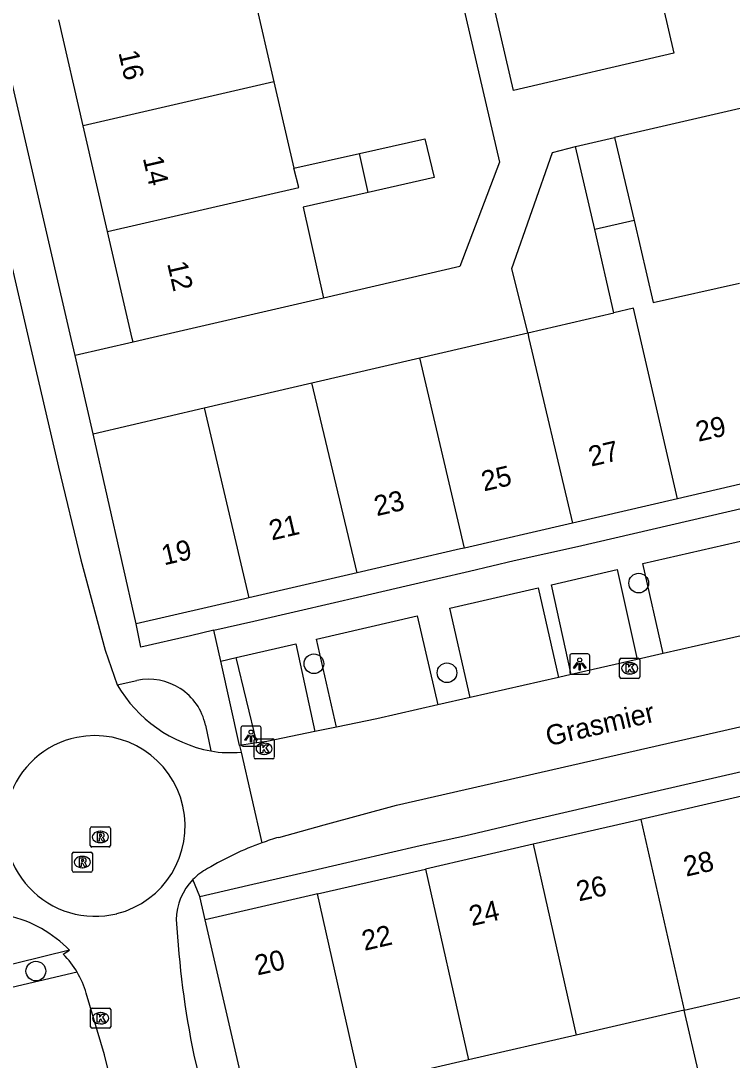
# Model space of a CAD drawing. Extents: x 156414 to 157775, y 382335 to 383765.
# Drawn here: x 157019.6 to 157054.9, y 383214.1 to 383265.8 of the extents above; entities that cross this region are included whole.
import ezdxf

# ---------------------------------------------------------------- set-up
doc = ezdxf.new("R2010")
doc.units = 0
for name, color, linetype in [('IMGEO_Boom', 7, 'Continuous'), ('IMGEO_Kolk', 7, 'Continuous'), ('IMGEO_Lichtpunt', 7, 'Continuous'), ('IMGEO_Openbare_ruimte_label', 7, 'Continuous'), ('IMGEO_Pand', 7, 'Continuous'), ('IMGEO_Pand_nummerreeks', 7, 'Continuous'), ('IMGEO_Rijbaan_lokaal_gesloten', 7, 'Continuous'), ('IMGEO_Rijbaan_lokaal_open', 7, 'Continuous'), ('IMGEO_Rioolput', 7, 'Continuous'), ('IMGEO_Voetpad_open', 7, 'Continuous')]:
    doc.layers.add(name, color=color, linetype=linetype)

msp = doc.modelspace()

# ---------------------------------------------------------------- linework, layer by layer
at = {"layer": 'IMGEO_Boom'}
for centre in [(157050.298, 383237.843), (157034.162, 383233.834), (157040.774, 383233.388), (157020.35, 383218.564)]:
    msp.add_circle(centre, 0.489, dxfattribs=at)
at = {"layer": 'IMGEO_Kolk'}
for p, q in [((157049.351, 383233.185), (157049.351, 383234.037)), ((157049.426, 383234.111), (157050.278, 383234.111)), ((157050.352, 383234.037), (157050.352, 383233.185)), ((157049.839, 383233.891), (157049.864, 383233.891)), ((157050.278, 383233.111), (157049.426, 383233.111)), ((157049.862, 383233.331), (157049.837, 383233.331)), ((157031.19, 383229.187), (157031.19, 383230.039)), ((157031.265, 383230.113), (157032.117, 383230.113)), ((157031.678, 383229.893), (157031.703, 383229.893)), ((157032.191, 383230.039), (157032.191, 383229.187)), ((157032.117, 383229.113), (157031.265, 383229.113)), ((157031.701, 383229.333), (157031.676, 383229.333)), ((157023.069, 383215.797), (157023.069, 383216.649)), ((157023.144, 383216.723), (157023.996, 383216.723)), ((157023.557, 383216.503), (157023.582, 383216.503)), ((157024.07, 383216.649), (157024.07, 383215.797)), ((157023.58, 383215.943), (157023.555, 383215.943)), ((157023.996, 383215.723), (157023.144, 383215.723))]:
    msp.add_line(p, q, dxfattribs=at)
for points in [[(157049.351, 383233.185), (157049.351, 383234.037)], [(157049.426, 383234.111), (157050.278, 383234.111)], [(157050.352, 383234.037), (157050.352, 383233.185)], [(157049.672, 383233.811), (157049.795, 383233.811), (157049.795, 383233.66), (157049.925, 383233.811), (157050.089, 383233.811), (157049.943, 383233.66), (157050.096, 383233.411), (157049.944, 383233.411), (157049.859, 383233.575), (157049.795, 383233.508), (157049.795, 383233.411), (157049.672, 383233.411), (157049.672, 383233.811)], [(157050.278, 383233.111), (157049.426, 383233.111)], [(157031.19, 383229.187), (157031.19, 383230.039)], [(157031.265, 383230.113), (157032.117, 383230.113)], [(157032.191, 383230.039), (157032.191, 383229.187)], [(157031.511, 383229.813), (157031.634, 383229.813), (157031.634, 383229.662), (157031.764, 383229.813), (157031.928, 383229.813), (157031.782, 383229.662), (157031.935, 383229.413), (157031.783, 383229.413), (157031.698, 383229.577), (157031.634, 383229.51), (157031.634, 383229.413), (157031.511, 383229.413), (157031.511, 383229.813)], [(157032.117, 383229.113), (157031.265, 383229.113)], [(157023.069, 383215.797), (157023.069, 383216.649)], [(157023.144, 383216.723), (157023.996, 383216.723)], [(157024.07, 383216.649), (157024.07, 383215.797)], [(157023.39, 383216.423), (157023.513, 383216.423), (157023.513, 383216.272), (157023.643, 383216.423), (157023.807, 383216.423), (157023.661, 383216.272), (157023.814, 383216.023), (157023.662, 383216.023), (157023.577, 383216.187), (157023.513, 383216.12), (157023.513, 383216.023), (157023.39, 383216.023), (157023.39, 383216.423)], [(157023.996, 383215.723), (157023.144, 383215.723)]]:
    msp.add_lwpolyline(points, dxfattribs=at)
for centre, start, end in [((157049.428, 383234.035), 91.552, 178.448), ((157049.428, 383234.035), 91.552, 178.448), ((157050.276, 383234.035), 1.552, 88.448), ((157050.276, 383234.035), 1.552, 88.448), ((157049.428, 383233.187), 181.552, 268.448), ((157049.428, 383233.187), 181.552, 268.448), ((157050.276, 383233.187), 271.552, 358.448), ((157050.276, 383233.187), 271.552, 358.448), ((157031.267, 383230.037), 91.552, 178.448), ((157031.267, 383230.037), 91.552, 178.448), ((157032.115, 383230.037), 1.552, 88.448), ((157032.115, 383230.037), 1.552, 88.448), ((157031.267, 383229.189), 181.552, 268.448), ((157031.267, 383229.189), 181.552, 268.448), ((157032.115, 383229.189), 271.552, 358.448), ((157032.115, 383229.189), 271.552, 358.448), ((157023.146, 383216.647), 91.552, 178.448), ((157023.146, 383216.647), 91.552, 178.448), ((157023.994, 383216.647), 1.552, 88.448), ((157023.994, 383216.647), 1.552, 88.448), ((157023.146, 383215.799), 181.552, 268.448), ((157023.146, 383215.799), 181.552, 268.448), ((157023.994, 383215.799), 271.552, 358.448), ((157023.994, 383215.799), 271.552, 358.448)]:
    msp.add_arc(centre, 0.0765, start, end, dxfattribs=at)
for centre, major_axis, ratio, start_param, end_param in [((157049.838, 383233.611), (-0.387, 0.002), 0.722429, 4.712389, 7.853982), ((157049.863, 383233.611), (-0.39, 0.002), 0.717154, 1.570796, 4.712389), ((157031.677, 383229.613), (-0.387, 0.002), 0.722429, 4.712389, 7.853982), ((157031.702, 383229.613), (-0.39, 0.002), 0.717154, 1.570796, 4.712389), ((157023.556, 383216.223), (-0.387, 0.002), 0.722429, 4.712389, 7.853982), ((157023.581, 383216.223), (-0.39, 0.002), 0.717154, 1.570796, 4.712389)]:
    msp.add_ellipse(centre, major_axis=major_axis, ratio=ratio, start_param=start_param, end_param=end_param, dxfattribs=at)
at = {"layer": 'IMGEO_Lichtpunt'}
for p, q in [((157046.87, 383234.227), (157046.87, 383233.42)), ((157046.87, 383234.227), (157046.87, 383233.42)), ((157047.772, 383234.322), (157046.964, 383234.322)), ((157047.772, 383234.322), (157046.964, 383234.322)), ((157047.866, 383233.42), (157047.866, 383234.227)), ((157047.866, 383233.42), (157047.866, 383234.227)), ((157046.964, 383233.326), (157047.772, 383233.326)), ((157046.964, 383233.326), (157047.772, 383233.326)), ((157030.54, 383230.647), (157030.54, 383229.84)), ((157030.54, 383230.647), (157030.54, 383229.84)), ((157031.442, 383230.742), (157030.634, 383230.742)), ((157031.442, 383230.742), (157030.634, 383230.742)), ((157031.536, 383229.84), (157031.536, 383230.647)), ((157031.536, 383229.84), (157031.536, 383230.647)), ((157030.634, 383229.746), (157031.442, 383229.746)), ((157030.634, 383229.746), (157031.442, 383229.746))]:
    msp.add_line(p, q, dxfattribs=at)
for points in [[(157047.244, 383233.891), (157047.283, 383233.863), (157047.095, 383233.601), (157047.057, 383233.628), (157047.244, 383233.891)], [(157047.346, 383233.843), (157047.393, 383233.843), (157047.393, 383233.521), (157047.346, 383233.521), (157047.346, 383233.843)], [(157047.456, 383233.863), (157047.494, 383233.89), (157047.681, 383233.628), (157047.642, 383233.6), (157047.456, 383233.863)], [(157030.914, 383230.311), (157030.953, 383230.283), (157030.765, 383230.021), (157030.727, 383230.048), (157030.914, 383230.311)], [(157031.016, 383230.263), (157031.063, 383230.263), (157031.063, 383229.941), (157031.016, 383229.941), (157031.016, 383230.263)], [(157031.126, 383230.283), (157031.164, 383230.31), (157031.351, 383230.048), (157031.312, 383230.02), (157031.126, 383230.283)]]:
    msp.add_lwpolyline(points, dxfattribs=at)
for centre in [(157047.369, 383234.025), (157031.039, 383230.445)]:
    msp.add_circle(centre, 0.0994, dxfattribs=at)
for centre, start, end in [((157046.964, 383234.227), 90, 180), ((157046.964, 383234.227), 90, 180), ((157047.772, 383234.227), 0, 90), ((157047.772, 383234.227), 0, 90), ((157046.964, 383233.42), 180, 270), ((157046.964, 383233.42), 180, 270), ((157047.772, 383233.42), 270, 0), ((157047.772, 383233.42), 270, 360), ((157030.634, 383230.647), 90, 180), ((157030.634, 383230.647), 90, 180), ((157031.442, 383230.647), 0, 90), ((157031.442, 383230.647), 0, 90), ((157030.634, 383229.84), 180, 270), ((157030.634, 383229.84), 180, 270), ((157031.442, 383229.84), 270, 0), ((157031.442, 383229.84), 270, 360)]:
    msp.add_arc(centre, 0.0946, start, end, dxfattribs=at)
at = {"layer": 'IMGEO_Pand'}
for points in [[(157034.46, 383267.817), (157031.196, 383267.011), (157032.179, 383262.759)], [(157022.701, 383260.569), (157021.487, 383265.83)], [(157032.179, 383262.759), (157022.701, 383260.569)], [(157032.179, 383262.759), (157033.174, 383258.459)], [(157023.916, 383255.307), (157022.701, 383260.569)], [(157036.424, 383259.193), (157039.674, 383259.927), (157040.132, 383257.995), (157036.861, 383257.256)], [(157047.161, 383259.545), (157049.102, 383259.993)], [(157049.102, 383259.993), (157050.068, 383255.869)], [(157048.111, 383255.41), (157047.161, 383259.545)], [(157033.174, 383258.459), (157036.424, 383259.193)], [(157036.861, 383257.256), (157036.424, 383259.193)], [(157023.916, 383255.307), (157033.414, 383257.502), (157033.174, 383258.459)], [(157036.861, 383257.256), (157033.632, 383256.527), (157034.644, 383252.004)], [(157050.068, 383255.869), (157048.111, 383255.41)], [(157050.068, 383255.869), (157051.023, 383251.792), (157055.298, 383252.748)], [(157025.183, 383249.819), (157025.141, 383250), (157023.916, 383255.307)], [(157049.06, 383251.275), (157048.111, 383255.41)], [(157034.644, 383252.004), (157025.967, 383250), (157025.183, 383249.819)], [(157044.783, 383250.281), (157049.06, 383251.275)], [(157052.229, 383242.035), (157050.39, 383250), (157050.042, 383251.503), (157049.06, 383251.275)], [(157039.425, 383249.037), (157043.572, 383250), (157044.783, 383250.281)], [(157044.783, 383250.281), (157044.848, 383250), (157047.007, 383240.828)], [(157034.068, 383247.792), (157039.425, 383249.037)], [(157041.642, 383239.587), (157039.425, 383249.037)], [(157028.71, 383246.548), (157034.068, 383247.792)], [(157036.305, 383238.353), (157034.068, 383247.792)], [(157023.202, 383245.268), (157028.71, 383246.548)], [(157028.71, 383246.548), (157030.931, 383237.11)], [(157025.34, 383235.817), (157023.202, 383245.268)], [(157057.491, 383243.252), (157052.229, 383242.035)], [(157052.229, 383242.035), (157047.007, 383240.828)], [(157047.007, 383240.828), (157046.802, 383240.78), (157041.642, 383239.587)], [(157041.642, 383239.587), (157041.438, 383239.54), (157036.305, 383238.353)], [(157036.305, 383238.353), (157036.101, 383238.306), (157030.931, 383237.11)], [(157030.931, 383237.11), (157030.727, 383237.063), (157025.34, 383235.817)], [(157055.632, 383227.305), (157050.412, 383226.102)], [(157050.412, 383226.102), (157050.207, 383226.054), (157045.06, 383224.868)], [(157050.412, 383226.102), (157052.557, 383216.624)], [(157045.06, 383224.868), (157044.841, 383224.818), (157039.712, 383223.636)], [(157045.06, 383224.868), (157047.197, 383215.388)], [(157034.344, 383222.398), (157039.487, 383223.584), (157039.712, 383223.636)], [(157039.712, 383223.636), (157041.838, 383214.152)], [(157034.344, 383222.398), (157034.137, 383222.351), (157028.758, 383221.111)], [(157036.479, 383212.916), (157034.344, 383222.398)], [(157030.944, 383211.639), (157028.758, 383221.111)], [(157052.557, 383216.624), (157057.818, 383217.837)], [(157052.557, 383216.624), (157047.197, 383215.388)], [(157047.197, 383215.388), (157041.838, 383214.152)], [(157041.838, 383214.152), (157036.479, 383212.916)]]:
    msp.add_lwpolyline(points, dxfattribs=at)
at = {"layer": 'IMGEO_Rijbaan_lokaal_gesloten'}
for points in [[(156980.593, 383420.637), (156990.238, 383378.696), (156998.031, 383344.954), (156999.999, 383336.439), (157009.175, 383296.743), (157019.993, 383250), (157021.473, 383243.603), (157022.585, 383239.002), (157023.799, 383234.506), (157024.387, 383232.793)], [(157032.414, 383225.211), (157034.677, 383225.838), (157038.272, 383226.817), (157081.604, 383236.706)], [(157056.776, 383235.541), (157051.514, 383234.341)], [(157050.215, 383234.045), (157046.945, 383233.3)], [(157051.514, 383234.341), (157050.215, 383234.045)], [(157046.307, 383233.154), (157041.927, 383232.156)], [(157046.945, 383233.3), (157046.307, 383233.154)], [(157041.927, 383232.156), (157040.32, 383231.789)], [(157040.32, 383231.789), (157037.282, 383231.105), (157035.28, 383230.692)], [(157034.203, 383230.471), (157031.832, 383229.982), (157031.32, 383229.906)], [(157035.28, 383230.692), (157034.203, 383230.471)], [(157031.32, 383229.906), (157030.473, 383229.781)], [(157030.473, 383229.781), (157030.543, 383229.446)], [(157030.543, 383229.446), (157031.582, 383224.938)], [(157021.712, 383219.402), (157022.023, 383219.598)], [(157023.935, 383213.667), (157023.761, 383214.407), (157022.852, 383217.466)], [(157028.194, 383214.389), (157029.007, 383211.056), (157039.327, 383166.762), (157039.477, 383166.29)]]:
    msp.add_lwpolyline(points, dxfattribs=at)
for centre, radius, start, end in [((157030.361, 383236.306), 6.93, 210.459, 259.0033), ((157029.998, 383234.939), 5.52, 259.9939, 275.6653), ((157036.392, 383211.685), 14.099, 106.3864, 109.9455), ((157036.72, 383210.642), 15.192, 109.7668, 121.046), ((157030.225, 383221.082), 2.903, 117.4871, 135.6784), ((157030.222, 383221.084), 2.899, 135.6707, 179.2738), ((157017.69, 383215.446), 6.001, 43.779, 77.6856), ((157076.745, 383224.093), 49.511, 183.4413, 191.3029), ((157018.559, 383216.234), 4.47, 30.5847, 45.1387), ((157018.581, 383216.258), 4.438, 15.7918, 30.4593)]:
    msp.add_arc(centre, radius, start, end, dxfattribs=at)
at = {"layer": 'IMGEO_Rijbaan_lokaal_open'}
for centre, start, end in [((157023.294, 383225.78), 101.6218, 283.8137), ((157023.276, 383225.776), 284.0471, 101.3884)]:
    msp.add_arc(centre, 4.491, start, end, dxfattribs=at)
at = {"layer": 'IMGEO_Rioolput'}
for p, q in [((157023.129, 383225.732), (157023.981, 383225.732)), ((157023.054, 383224.806), (157023.054, 383225.658)), ((157023.542, 383225.512), (157023.567, 383225.512)), ((157024.055, 383225.658), (157024.055, 383224.806)), ((157023.981, 383224.732), (157023.129, 383224.732)), ((157023.565, 383224.952), (157023.54, 383224.952)), ((157022.16, 383223.556), (157022.16, 383224.408)), ((157022.235, 383224.482), (157023.087, 383224.482)), ((157022.648, 383224.262), (157022.673, 383224.262)), ((157023.161, 383224.408), (157023.161, 383223.556)), ((157022.671, 383223.702), (157022.646, 383223.702)), ((157023.087, 383223.482), (157022.235, 383223.482))]:
    msp.add_line(p, q, dxfattribs=at)
for points in [[(157023.129, 383225.732), (157023.981, 383225.732)], [(157023.054, 383224.806), (157023.054, 383225.658)], [(157023.643, 383225.43), (157023.391, 383225.432), (157023.391, 383225.032)], [(157023.569, 383225.351), (157023.515, 383225.351), (157023.515, 383225.27)], [(157023.515, 383225.27), (157023.567, 383225.27)], [(157024.055, 383225.658), (157024.055, 383224.806)], [(157023.981, 383224.732), (157023.129, 383224.732)], [(157023.391, 383225.032), (157023.515, 383225.032), (157023.515, 383225.194), (157023.526, 383225.194)], [(157023.573, 383225.165), (157023.644, 383225.032), (157023.784, 383225.032), (157023.719, 383225.158)], [(157022.16, 383223.556), (157022.16, 383224.408)], [(157022.235, 383224.482), (157023.087, 383224.482)], [(157022.749, 383224.18), (157022.497, 383224.182), (157022.497, 383223.782)], [(157023.161, 383224.408), (157023.161, 383223.556)], [(157022.497, 383223.782), (157022.621, 383223.782), (157022.621, 383223.944), (157022.632, 383223.944)], [(157022.675, 383224.101), (157022.621, 383224.101), (157022.621, 383224.02)], [(157022.621, 383224.02), (157022.673, 383224.02)], [(157022.679, 383223.915), (157022.75, 383223.782), (157022.89, 383223.782), (157022.825, 383223.908)], [(157023.087, 383223.482), (157022.235, 383223.482)]]:
    msp.add_lwpolyline(points, dxfattribs=at)
for centre, radius, start, end in [((157023.131, 383225.656), 0.0765, 91.552, 178.448), ((157023.131, 383225.656), 0.0765, 91.552, 178.448), ((157023.979, 383225.656), 0.0765, 1.552, 88.448), ((157023.979, 383225.656), 0.0765, 1.552, 88.448), ((157023.551, 383225.459), 0.19, 274.7715, 282.9687), ((157023.575, 383225.255), 0.0964, 77.0061, 93.1865), ((157023.589, 383225.312), 0.0378, 276.6634, 79.6772), ((157023.642, 383225.32), 0.109, 350.3612, 89.416), ((157023.64, 383225.32), 0.112, 277.5842, 350.9817), ((157023.131, 383224.808), 0.0765, 181.552, 268.448), ((157023.131, 383224.808), 0.0765, 181.552, 268.448), ((157023.525, 383225.141), 0.0533, 26.0293, 88.6989), ((157023.624, 383225.105), 0.108, 29.5134, 73.7905), ((157023.979, 383224.808), 0.0765, 271.552, 358.448), ((157023.979, 383224.808), 0.0765, 271.552, 358.448), ((157022.237, 383224.406), 0.0765, 91.552, 178.448), ((157022.237, 383224.406), 0.0765, 91.552, 178.448), ((157022.748, 383224.07), 0.109, 350.3612, 89.416), ((157023.085, 383224.406), 0.0765, 1.552, 88.448), ((157023.085, 383224.406), 0.0765, 1.552, 88.448), ((157022.631, 383223.891), 0.0533, 26.0293, 88.6989), ((157022.657, 383224.209), 0.19, 274.7715, 282.9687), ((157022.681, 383224.005), 0.0964, 77.0061, 93.1865), ((157022.695, 383224.062), 0.0378, 276.6634, 79.6772), ((157022.746, 383224.07), 0.112, 277.5842, 350.9817), ((157022.73, 383223.855), 0.108, 29.5134, 73.7905), ((157022.237, 383223.558), 0.0765, 181.552, 268.448), ((157022.237, 383223.558), 0.0765, 181.552, 268.448), ((157023.085, 383223.558), 0.0765, 271.552, 358.448), ((157023.085, 383223.558), 0.0765, 271.552, 358.448)]:
    msp.add_arc(centre, radius, start, end, dxfattribs=at)
for centre, major_axis, ratio, start_param, end_param in [((157023.541, 383225.232), (-0.387, 0.002), 0.722429, 4.712389, 7.853982), ((157023.566, 383225.232), (-0.39, 0.002), 0.717154, 1.570796, 4.712389), ((157022.647, 383223.982), (-0.387, 0.002), 0.722429, 4.712389, 7.853982), ((157022.672, 383223.982), (-0.39, 0.002), 0.717154, 1.570796, 4.712389)]:
    msp.add_ellipse(centre, major_axis=major_axis, ratio=ratio, start_param=start_param, end_param=end_param, dxfattribs=at)
at = {"layer": 'IMGEO_Voetpad_open'}
for points in [[(157052.05, 383264.176), (157044.079, 383262.327), (157034.927, 383301.768), (157042.898, 383303.618), (157052.05, 383264.176)], [(157034.332, 383297.735), (157043.391, 383258.759), (157041.414, 383253.572), (157034.644, 383252.004)], [(157022.303, 383249.153), (157022.107, 383250), (157011.12, 383297.472)], [(157055.044, 383267.832), (157056.419, 383261.68), (157049.102, 383259.993)], [(157044.783, 383250.281), (157044.002, 383253.482), (157046.013, 383259.245), (157047.161, 383259.545)], [(157025.183, 383249.819), (157022.303, 383249.153)], [(157023.202, 383245.268), (157022.303, 383249.153)], [(157029.185, 383235.498), (157031.186, 383235.961), (157033.4, 383236.474), (157036.544, 383237.201), (157038.746, 383237.711), (157041.901, 383238.441), (157044.111, 383238.962), (157047.258, 383239.668), (157080.649, 383247.408)], [(157051.514, 383234.341), (157050.497, 383238.811), (157055.72, 383240.018), (157056.776, 383235.541)], [(157046.945, 383233.3), (157045.96, 383237.762), (157049.23, 383238.518), (157050.215, 383234.045)], [(157041.927, 383232.156), (157040.918, 383236.596), (157045.298, 383237.609), (157046.307, 383233.154)], [(157035.28, 383230.692), (157034.3, 383235.066), (157039.299, 383236.222), (157040.32, 383231.789)], [(157029.185, 383235.498), (157028.037, 383235.232), (157025.568, 383234.661), (157025.34, 383235.817)], [(157029.54, 383233.966), (157029.185, 383235.498)], [(157028.492, 383222.275), (157030.912, 383222.833), (157034.087, 383223.565), (157036.29, 383224.073), (157039.434, 383224.798), (157041.64, 383225.291), (157044.796, 383226.034), (157047.01, 383226.541), (157050.145, 383227.277), (157083.542, 383234.949)], [(157030.294, 383234.14), (157033.26, 383234.826), (157034.203, 383230.471)], [(157029.54, 383233.966), (157030.294, 383234.14)], [(157031.32, 383229.906), (157030.294, 383234.14)], [(157030.473, 383229.781), (157029.54, 383233.966)], [(157024.387, 383232.793), (157025.364, 383233.001)], [(157028.774, 383230.793), (157029.039, 383229.503)], [(157028.492, 383222.275), (157028.148, 383223.11)], [(157028.758, 383221.111), (157028.492, 383222.275)], [(157022.023, 383219.598), (157018.04, 383218.634), (157018.29, 383217.552)], [(157022.407, 383218.508), (157018.29, 383217.552)], [(157054.049, 383210.205), (157052.557, 383216.624)]]:
    msp.add_lwpolyline(points, dxfattribs=at)
msp.add_arc((157025.967, 383230.195), 2.87, 12.0272, 102.1261, dxfattribs=at)

# ---------------------------------------------------------------- texts
at = {"layer": 'IMGEO_Openbare_ruimte_label'}
msp.add_text('Grasmier', height=1, rotation=13.0075, dxfattribs=at).set_placement((157045.807, 383229.733))
at = {"layer": 'IMGEO_Pand_nummerreeks'}
for s, rotation, p in [('16', 282.9992, (157024.447, 383264.207)), ('14', 282.9992, (157025.658, 383258.965)), ('12', 282.9992, (157026.868, 383253.726)), ('29', 13.0211, (157053.26, 383244.861)), ('27', 13.0211, (157047.934, 383243.629)), ('25', 13.0211, (157042.608, 383242.397)), ('23', 13.0211, (157037.282, 383241.166)), ('21', 13.0211, (157032.066, 383239.959)), ('19', 13.0211, (157026.719, 383238.722)), ('28', 12.9782, (157052.653, 383223.252)), ('26', 12.9782, (157047.326, 383222.024)), ('24', 12.9782, (157042.001, 383220.797)), ('22', 12.9782, (157036.673, 383219.569)), ('20', 12.9782, (157031.355, 383218.344))]:
    msp.add_text(s, height=1, rotation=rotation, dxfattribs=at).set_placement(p)

doc.saveas('drawing.dxf')
